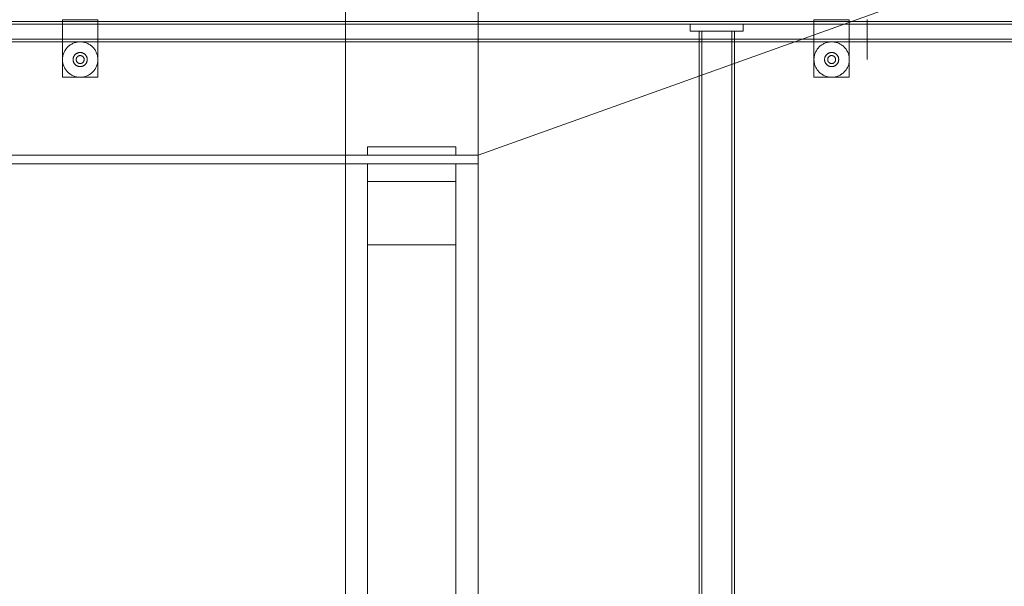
# Model space of a CAD drawing. Header units: millimetres. Extents: x -2233 to 65662, y -50530 to 6847.
# Tile 629 of 656: x 25432 to 26545, y 572 to 1213. Entities that reach past the tile are written whole.
import ezdxf

# ---------------------------------------------------------------- set-up
doc = ezdxf.new("R2010")
doc.units = ezdxf.units.MM
for name, color, linetype, lineweight in [('COTAS_P', 1, 'Continuous', 0), ('lateral_briquetadora', 7, 'Continuous', 0), ('lateral_C05', 7, 'Continuous', 0)]:
    doc.layers.add(name, color=color, linetype=linetype, lineweight=lineweight)
doc.dimstyles.new('R19_100', dxfattribs={"dimtxt": 250, "dimasz": 150, "dimexe": 150, "dimexo": 80, "dimgap": 100, "dimtad": 1, "dimtih": 1, "dimtoh": 1, "dimdsep": 46, "dimcen": 0.09, "dimadec": 0, "dimazin": 0, "dimtfac": 1, "dimtdec": 4, "dimtofl": 0, "dimtmove": 0, "dimatfit": 3, "dimfxl": 1, "dimtolj": 1, "dimtzin": 0, "dimarcsym": 0})

# ---------------------------------------------------------------- blocks, each defined once
blk = doc.blocks.new('DIM_R32_10')
at = {"layer": 'COTAS_P'}
for p, q in [((40140.5, 4243.9), (39984.7, 4259.8)), ((26530.5, 1633.9), (40140.5, 4243.9)), ((40140.5, 4243.9), (40001.7, 4171.4)), ((40310, 3360), (40140.5, 4243.9)), ((26530.5, 1633.9), (26669.3, 1706.3)), ((26700, 750), (26530.5, 1633.9)), ((26530.5, 1633.9), (26686.3, 1617.9))]:
    blk.add_line(p, q, dxfattribs=at)
blk.add_text('13858 P', height=250, rotation=10.8559, dxfattribs=at).set_placement((33316.7, 3037.1))

msp = doc.modelspace()

# ---------------------------------------------------------------- linework, layer by layer
at = {"layer": 'lateral_briquetadora'}
for p, q in [((26520.067, 1264), (25950.067, 1060)), ((25950.067, 1060), (25950.067, 1264)), ((25800.067, 1060), (25800.067, 1240)), ((25950.067, 1060), (25950.067, 1240)), ((23750.067, 1060), (25950.067, 1060)), ((23900.067, 1060), (25800.067, 1060)), ((25800.067, 1050), (25800.067, 1060)), ((25800.067, 1060), (25950.067, 1060)), ((25825.067, 1060), (25825.067, 1069.143)), ((25825.067, 1069.143), (25925.067, 1069.143)), ((25825.067, 1060), (25925.067, 1060)), ((25925.067, 1060), (25925.067, 1069.143)), ((25950.067, 20), (25950.067, 1060)), ((25950.067, 1050), (25950.067, 1060)), ((23900.067, 1050), (25800.067, 1050)), ((25800.067, 20), (25800.067, 1050)), ((25800.067, 1050), (25950.067, 1050)), ((25825.067, 305.038), (25825.067, 1050)), ((25825.067, 1050), (25925.067, 1050)), ((25825.067, 1050), (25825.067, 1030)), ((25825.067, 1050), (25825.067, 243.475)), ((25925.067, 305.038), (25925.067, 1050)), ((25925.067, 1050), (25925.067, 1030)), ((25925.067, 1050), (25925.067, 243.475)), ((25950.067, 20), (25950.067, 1050)), ((25825.067, 1030), (25925.067, 1030)), ((25825.067, 137.184), (25825.067, 958.693)), ((25825.067, 958.693), (25925.067, 958.693)), ((25825.067, 958.693), (25825.067, 115.739)), ((25925.067, 137.184), (25925.067, 958.693)), ((25925.067, 958.693), (25925.067, 115.739))]:
    msp.add_line(p, q, dxfattribs=at)
at = {"layer": 'lateral_C05'}
for p, q in [((24310.067, 1211), (26690.067, 1211)), ((24310.067, 1208), (26690.067, 1208)), ((25480.067, 1148), (25480.067, 1213)), ((25480.067, 1213), (25520.067, 1213)), ((25520.067, 1148), (25520.067, 1213)), ((26190.067, 1200), (26190.067, 1208)), ((26190.067, 1208), (26250.067, 1208)), ((26250.067, 1200), (26250.067, 1208)), ((26330.067, 1148), (26330.067, 1213)), ((26330.067, 1213), (26370.067, 1213)), ((26370.067, 1148), (26370.067, 1213)), ((26390.067, 1210.291), (26390.067, 1213.094)), ((26390.067, 1207.528), (26390.067, 1210.291)), ((26390.067, 1204.81), (26390.067, 1207.528)), ((26390.067, 1202.145), (26390.067, 1204.81)), ((26190.067, 1200), (26250.067, 1200)), ((26200.067, 8), (26200.067, 1200)), ((26200.067, 1200), (26240.067, 1200)), ((26237.067, 1200), (26203.067, 1200)), ((26203.067, 1200), (26203.067, 8)), ((26237.067, 1200), (26237.067, 8)), ((26240.067, 8), (26240.067, 1200)), ((26390.067, 1199.54), (26390.067, 1202.145)), ((26390.067, 1197), (26390.067, 1199.54)), ((26390.067, 1194.532), (26390.067, 1197)), ((26390.067, 1192.143), (26390.067, 1194.532)), ((26390.067, 1189.838), (26390.067, 1192.143)), ((24250.067, 1191), (26750.067, 1191)), ((24250.067, 1188), (26750.067, 1188)), ((25484.431, 1180.47), (25485.072, 1181.234)), ((25485.072, 1181.234), (25485.75, 1181.965)), ((25485.75, 1181.965), (25486.464, 1182.661)), ((25486.464, 1182.661), (25487.212, 1183.321)), ((25487.212, 1183.321), (25487.991, 1183.943)), ((25487.991, 1183.943), (25488.801, 1184.525)), ((25488.801, 1184.525), (25489.639, 1185.066)), ((25489.639, 1185.066), (25490.502, 1185.564)), ((25490.502, 1185.564), (25491.39, 1186.019)), ((25491.39, 1186.019), (25492.299, 1186.43)), ((25492.299, 1186.43), (25493.227, 1186.794)), ((25493.227, 1186.794), (25494.172, 1187.111)), ((25494.172, 1187.111), (25495.132, 1187.382)), ((25495.132, 1187.382), (25496.105, 1187.603)), ((25496.105, 1187.603), (25497.087, 1187.777)), ((25497.087, 1187.777), (25498.076, 1187.901)), ((25498.076, 1187.901), (25499.071, 1187.975)), ((25500.067, 1188), (25499.071, 1187.975)), ((25500.067, 1188), (25501.064, 1187.975)), ((25501.064, 1187.975), (25502.059, 1187.901)), ((25502.059, 1187.901), (25503.048, 1187.777)), ((25503.048, 1187.777), (25504.03, 1187.603)), ((25504.03, 1187.603), (25505.003, 1187.382)), ((25505.003, 1187.382), (25505.963, 1187.111)), ((25505.963, 1187.111), (25506.908, 1186.794)), ((25506.908, 1186.794), (25507.836, 1186.43)), ((25507.836, 1186.43), (25508.745, 1186.019)), ((25508.745, 1186.019), (25509.633, 1185.564)), ((25509.633, 1185.564), (25510.496, 1185.066)), ((25510.496, 1185.066), (25511.334, 1184.525)), ((25511.334, 1184.525), (25512.144, 1183.943)), ((25512.144, 1183.943), (25512.923, 1183.321)), ((25512.923, 1183.321), (25513.671, 1182.661)), ((25513.671, 1182.661), (25514.385, 1181.965)), ((25514.385, 1181.965), (25515.063, 1181.234)), ((25515.063, 1181.234), (25515.704, 1180.47)), ((26334.431, 1180.47), (26335.072, 1181.234)), ((26335.072, 1181.234), (26335.75, 1181.965)), ((26335.75, 1181.965), (26336.464, 1182.661)), ((26336.464, 1182.661), (26337.212, 1183.321)), ((26337.212, 1183.321), (26337.991, 1183.943)), ((26337.991, 1183.943), (26338.801, 1184.525)), ((26338.801, 1184.525), (26339.639, 1185.066)), ((26339.639, 1185.066), (26340.502, 1185.564)), ((26340.502, 1185.564), (26341.39, 1186.019)), ((26341.39, 1186.019), (26342.299, 1186.43)), ((26342.299, 1186.43), (26343.227, 1186.794)), ((26343.227, 1186.794), (26344.172, 1187.111)), ((26344.172, 1187.111), (26345.132, 1187.382)), ((26345.132, 1187.382), (26346.105, 1187.603)), ((26346.105, 1187.603), (26347.087, 1187.777)), ((26347.087, 1187.777), (26348.076, 1187.901)), ((26348.076, 1187.901), (26349.071, 1187.975)), ((26350.067, 1188), (26349.071, 1187.975)), ((26350.067, 1188), (26351.064, 1187.975)), ((26351.064, 1187.975), (26352.059, 1187.901)), ((26352.059, 1187.901), (26353.048, 1187.777)), ((26353.048, 1187.777), (26354.03, 1187.603)), ((26354.03, 1187.603), (26355.003, 1187.382)), ((26355.003, 1187.382), (26355.963, 1187.111)), ((26355.963, 1187.111), (26356.908, 1186.794)), ((26356.908, 1186.794), (26357.836, 1186.43)), ((26357.836, 1186.43), (26358.745, 1186.019)), ((26358.745, 1186.019), (26359.633, 1185.564)), ((26359.633, 1185.564), (26360.496, 1185.066)), ((26360.496, 1185.066), (26361.334, 1184.525)), ((26361.334, 1184.525), (26362.144, 1183.943)), ((26362.144, 1183.943), (26362.923, 1183.321)), ((26362.923, 1183.321), (26363.671, 1182.661)), ((26363.671, 1182.661), (26364.385, 1181.965)), ((26364.385, 1181.965), (26365.063, 1181.234)), ((26365.063, 1181.234), (26365.704, 1180.47)), ((26390.067, 1187.622), (26390.067, 1189.838)), ((26390.067, 1185.502), (26390.067, 1187.622)), ((26390.067, 1183.483), (26390.067, 1185.502)), ((26390.067, 1181.569), (26390.067, 1183.483)), ((26390.067, 1179.766), (26390.067, 1181.569)), ((25480.074, 1168.499), (25480.123, 1169.495)), ((25480.123, 1169.495), (25480.223, 1170.487)), ((25480.223, 1170.487), (25480.371, 1171.473)), ((25480.371, 1171.473), (25480.569, 1172.45)), ((25480.569, 1172.45), (25480.815, 1173.417)), ((25480.815, 1173.417), (25481.109, 1174.37)), ((25481.109, 1174.37), (25481.45, 1175.307)), ((25481.45, 1175.307), (25481.837, 1176.226)), ((25481.837, 1176.226), (25482.27, 1177.124)), ((25482.27, 1177.124), (25482.747, 1178)), ((25482.747, 1178), (25483.267, 1178.851)), ((25483.267, 1178.851), (25483.829, 1179.675)), ((25483.829, 1179.675), (25484.431, 1180.47)), ((25492.189, 1169.389), (25492.268, 1169.78)), ((25492.268, 1169.78), (25492.366, 1170.167)), ((25492.366, 1170.167), (25492.484, 1170.548)), ((25492.484, 1170.548), (25492.62, 1170.923)), ((25492.62, 1170.923), (25492.775, 1171.29)), ((25492.775, 1171.29), (25492.949, 1171.65)), ((25492.949, 1171.65), (25493.139, 1172)), ((25493.139, 1172), (25493.347, 1172.34)), ((25493.347, 1172.34), (25493.572, 1172.67)), ((25493.572, 1172.67), (25493.813, 1172.988)), ((25493.813, 1172.988), (25494.069, 1173.293)), ((25494.069, 1173.293), (25494.341, 1173.586)), ((25494.341, 1173.586), (25494.626, 1173.864)), ((25494.626, 1173.864), (25494.925, 1174.128)), ((25494.925, 1174.128), (25495.237, 1174.377)), ((25495.237, 1174.377), (25495.561, 1174.61)), ((25495.561, 1174.61), (25495.896, 1174.826)), ((25495.736, 1169.219), (25495.802, 1169.433)), ((25495.802, 1169.433), (25495.879, 1169.644)), ((25495.879, 1169.644), (25495.966, 1169.851)), ((25495.896, 1174.826), (25496.241, 1175.026)), ((25495.966, 1169.851), (25496.063, 1170.053)), ((25496.063, 1170.053), (25496.17, 1170.25)), ((25496.17, 1170.25), (25496.287, 1170.441)), ((25496.241, 1175.026), (25496.596, 1175.208)), ((25496.287, 1170.441), (25496.414, 1170.627)), ((25496.414, 1170.627), (25496.549, 1170.806)), ((25496.549, 1170.806), (25496.693, 1170.978)), ((25496.596, 1175.208), (25496.96, 1175.372)), ((25496.693, 1170.978), (25496.846, 1171.142)), ((25496.846, 1171.142), (25497.007, 1171.299)), ((25496.96, 1175.372), (25497.331, 1175.518)), ((25497.007, 1171.299), (25497.175, 1171.447)), ((25497.175, 1171.447), (25497.35, 1171.587)), ((25497.331, 1175.518), (25497.709, 1175.645)), ((25497.35, 1171.587), (25497.533, 1171.718)), ((25497.533, 1171.718), (25497.721, 1171.84)), ((25497.709, 1175.645), (25498.093, 1175.753)), ((25497.721, 1171.84), (25497.915, 1171.952)), ((25497.915, 1171.952), (25498.115, 1172.054)), ((25498.093, 1175.753), (25498.482, 1175.841)), ((25498.115, 1172.054), (25498.32, 1172.147)), ((25498.32, 1172.147), (25498.528, 1172.229)), ((25498.482, 1175.841), (25498.875, 1175.911)), ((25498.528, 1172.229), (25498.741, 1172.3)), ((25498.741, 1172.3), (25498.957, 1172.361)), ((25498.875, 1175.911), (25499.271, 1175.96)), ((25498.957, 1172.361), (25499.176, 1172.411)), ((25499.176, 1172.411), (25499.397, 1172.45)), ((25499.271, 1175.96), (25499.669, 1175.99)), ((25499.397, 1172.45), (25499.619, 1172.478)), ((25499.619, 1172.478), (25499.843, 1172.494)), ((25500.067, 1176), (25499.669, 1175.99)), ((25500.067, 1172.5), (25499.843, 1172.494)), ((25500.067, 1176), (25500.466, 1175.99)), ((25500.067, 1172.5), (25500.292, 1172.494)), ((25500.292, 1172.494), (25500.516, 1172.478)), ((25500.466, 1175.99), (25500.864, 1175.96)), ((25500.516, 1172.478), (25500.738, 1172.45)), ((25500.738, 1172.45), (25500.959, 1172.411)), ((25500.864, 1175.96), (25501.26, 1175.911)), ((25500.959, 1172.411), (25501.178, 1172.361)), ((25501.178, 1172.361), (25501.394, 1172.3)), ((25501.26, 1175.911), (25501.653, 1175.841)), ((25501.394, 1172.3), (25501.607, 1172.229)), ((25501.607, 1172.229), (25501.815, 1172.147)), ((25501.653, 1175.841), (25502.042, 1175.753)), ((25501.815, 1172.147), (25502.02, 1172.054)), ((25502.02, 1172.054), (25502.22, 1171.952)), ((25502.042, 1175.753), (25502.426, 1175.645)), ((25502.22, 1171.952), (25502.414, 1171.84)), ((25502.414, 1171.84), (25502.602, 1171.718)), ((25502.426, 1175.645), (25502.804, 1175.518)), ((25502.602, 1171.718), (25502.785, 1171.587)), ((25502.785, 1171.587), (25502.96, 1171.447)), ((25502.804, 1175.518), (25503.175, 1175.372)), ((25502.96, 1171.447), (25503.128, 1171.299)), ((25503.128, 1171.299), (25503.289, 1171.142)), ((25503.175, 1175.372), (25503.539, 1175.208)), ((25503.289, 1171.142), (25503.442, 1170.978)), ((25503.442, 1170.978), (25503.586, 1170.806)), ((25503.539, 1175.208), (25503.894, 1175.026)), ((25503.586, 1170.806), (25503.721, 1170.627)), ((25503.721, 1170.627), (25503.848, 1170.441)), ((25503.848, 1170.441), (25503.965, 1170.25)), ((25503.894, 1175.026), (25504.239, 1174.826)), ((25503.965, 1170.25), (25504.072, 1170.053)), ((25504.072, 1170.053), (25504.169, 1169.851)), ((25504.169, 1169.851), (25504.256, 1169.644)), ((25504.239, 1174.826), (25504.574, 1174.61)), ((25504.256, 1169.644), (25504.333, 1169.433)), ((25504.333, 1169.433), (25504.399, 1169.219)), ((25504.574, 1174.61), (25504.898, 1174.377)), ((25504.898, 1174.377), (25505.21, 1174.128)), ((25505.21, 1174.128), (25505.509, 1173.864)), ((25505.509, 1173.864), (25505.794, 1173.586)), ((25505.794, 1173.586), (25506.066, 1173.293)), ((25506.066, 1173.293), (25506.322, 1172.988)), ((25506.322, 1172.988), (25506.563, 1172.67)), ((25506.563, 1172.67), (25506.788, 1172.34)), ((25506.788, 1172.34), (25506.996, 1172)), ((25506.996, 1172), (25507.186, 1171.65)), ((25507.186, 1171.65), (25507.36, 1171.29)), ((25507.36, 1171.29), (25507.514, 1170.923)), ((25507.514, 1170.923), (25507.651, 1170.548)), ((25507.651, 1170.548), (25507.768, 1170.167)), ((25507.768, 1170.167), (25507.867, 1169.78)), ((25507.867, 1169.78), (25507.946, 1169.389)), ((25515.704, 1180.47), (25516.306, 1179.675)), ((25516.306, 1179.675), (25516.868, 1178.851)), ((25516.868, 1178.851), (25517.388, 1178)), ((25517.388, 1178), (25517.865, 1177.124)), ((25517.865, 1177.124), (25518.298, 1176.226)), ((25518.298, 1176.226), (25518.685, 1175.307)), ((25518.685, 1175.307), (25519.026, 1174.37)), ((25519.026, 1174.37), (25519.32, 1173.417)), ((25519.32, 1173.417), (25519.566, 1172.45)), ((25519.566, 1172.45), (25519.764, 1171.473)), ((25519.764, 1171.473), (25519.912, 1170.487)), ((25519.912, 1170.487), (25520.012, 1169.495)), ((25520.012, 1169.495), (25520.061, 1168.499)), ((26330.074, 1168.499), (26330.123, 1169.495)), ((26330.123, 1169.495), (26330.223, 1170.487)), ((26330.223, 1170.487), (26330.371, 1171.473)), ((26330.371, 1171.473), (26330.569, 1172.45)), ((26330.569, 1172.45), (26330.815, 1173.417)), ((26330.815, 1173.417), (26331.109, 1174.37)), ((26331.109, 1174.37), (26331.45, 1175.307)), ((26331.45, 1175.307), (26331.837, 1176.226)), ((26331.837, 1176.226), (26332.27, 1177.124)), ((26332.27, 1177.124), (26332.747, 1178)), ((26332.747, 1178), (26333.267, 1178.851)), ((26333.267, 1178.851), (26333.829, 1179.675)), ((26333.829, 1179.675), (26334.431, 1180.47)), ((26342.189, 1169.389), (26342.268, 1169.78)), ((26342.268, 1169.78), (26342.366, 1170.167)), ((26342.366, 1170.167), (26342.484, 1170.548)), ((26342.484, 1170.548), (26342.62, 1170.923)), ((26342.62, 1170.923), (26342.775, 1171.29)), ((26342.775, 1171.29), (26342.949, 1171.65)), ((26342.949, 1171.65), (26343.139, 1172)), ((26343.139, 1172), (26343.347, 1172.34)), ((26343.347, 1172.34), (26343.572, 1172.67)), ((26343.572, 1172.67), (26343.813, 1172.988)), ((26343.813, 1172.988), (26344.069, 1173.293)), ((26344.069, 1173.293), (26344.341, 1173.586)), ((26344.341, 1173.586), (26344.626, 1173.864)), ((26344.626, 1173.864), (26344.925, 1174.128)), ((26344.925, 1174.128), (26345.237, 1174.377)), ((26345.237, 1174.377), (26345.561, 1174.61)), ((26345.561, 1174.61), (26345.896, 1174.826)), ((26345.736, 1169.219), (26345.802, 1169.433)), ((26345.802, 1169.433), (26345.879, 1169.644)), ((26345.879, 1169.644), (26345.966, 1169.851)), ((26345.896, 1174.826), (26346.241, 1175.026)), ((26345.966, 1169.851), (26346.063, 1170.053)), ((26346.063, 1170.053), (26346.17, 1170.25)), ((26346.17, 1170.25), (26346.287, 1170.441)), ((26346.241, 1175.026), (26346.596, 1175.208)), ((26346.287, 1170.441), (26346.414, 1170.627)), ((26346.414, 1170.627), (26346.549, 1170.806)), ((26346.549, 1170.806), (26346.693, 1170.978)), ((26346.596, 1175.208), (26346.96, 1175.372)), ((26346.693, 1170.978), (26346.846, 1171.142)), ((26346.846, 1171.142), (26347.007, 1171.299)), ((26346.96, 1175.372), (26347.331, 1175.518)), ((26347.007, 1171.299), (26347.175, 1171.447)), ((26347.175, 1171.447), (26347.35, 1171.587)), ((26347.331, 1175.518), (26347.709, 1175.645)), ((26347.35, 1171.587), (26347.533, 1171.718)), ((26347.533, 1171.718), (26347.721, 1171.84)), ((26347.709, 1175.645), (26348.093, 1175.753)), ((26347.721, 1171.84), (26347.915, 1171.952)), ((26347.915, 1171.952), (26348.115, 1172.054)), ((26348.093, 1175.753), (26348.482, 1175.841)), ((26348.115, 1172.054), (26348.32, 1172.147)), ((26348.32, 1172.147), (26348.528, 1172.229)), ((26348.482, 1175.841), (26348.875, 1175.911)), ((26348.528, 1172.229), (26348.741, 1172.3)), ((26348.741, 1172.3), (26348.957, 1172.361)), ((26348.875, 1175.911), (26349.271, 1175.96)), ((26348.957, 1172.361), (26349.176, 1172.411)), ((26349.176, 1172.411), (26349.397, 1172.45)), ((26349.271, 1175.96), (26349.669, 1175.99)), ((26349.397, 1172.45), (26349.619, 1172.478)), ((26349.619, 1172.478), (26349.843, 1172.494)), ((26350.067, 1176), (26349.669, 1175.99)), ((26350.067, 1172.5), (26349.843, 1172.494)), ((26350.067, 1176), (26350.466, 1175.99)), ((26350.067, 1172.5), (26350.292, 1172.494)), ((26350.292, 1172.494), (26350.516, 1172.478)), ((26350.466, 1175.99), (26350.864, 1175.96)), ((26350.516, 1172.478), (26350.738, 1172.45)), ((26350.738, 1172.45), (26350.959, 1172.411)), ((26350.864, 1175.96), (26351.26, 1175.911)), ((26350.959, 1172.411), (26351.178, 1172.361)), ((26351.178, 1172.361), (26351.394, 1172.3)), ((26351.26, 1175.911), (26351.653, 1175.841)), ((26351.394, 1172.3), (26351.607, 1172.229)), ((26351.607, 1172.229), (26351.815, 1172.147)), ((26351.653, 1175.841), (26352.042, 1175.753)), ((26351.815, 1172.147), (26352.02, 1172.054)), ((26352.02, 1172.054), (26352.22, 1171.952)), ((26352.042, 1175.753), (26352.426, 1175.645)), ((26352.22, 1171.952), (26352.414, 1171.84)), ((26352.414, 1171.84), (26352.602, 1171.718)), ((26352.426, 1175.645), (26352.804, 1175.518)), ((26352.602, 1171.718), (26352.785, 1171.587)), ((26352.785, 1171.587), (26352.96, 1171.447)), ((26352.804, 1175.518), (26353.175, 1175.372)), ((26352.96, 1171.447), (26353.128, 1171.299)), ((26353.128, 1171.299), (26353.289, 1171.142)), ((26353.175, 1175.372), (26353.539, 1175.208)), ((26353.289, 1171.142), (26353.442, 1170.978)), ((26353.442, 1170.978), (26353.586, 1170.806)), ((26353.539, 1175.208), (26353.894, 1175.026)), ((26353.586, 1170.806), (26353.721, 1170.627)), ((26353.721, 1170.627), (26353.848, 1170.441)), ((26353.848, 1170.441), (26353.965, 1170.25)), ((26353.894, 1175.026), (26354.239, 1174.826)), ((26353.965, 1170.25), (26354.072, 1170.053)), ((26354.072, 1170.053), (26354.169, 1169.851)), ((26354.169, 1169.851), (26354.256, 1169.644)), ((26354.239, 1174.826), (26354.574, 1174.61)), ((26354.256, 1169.644), (26354.333, 1169.433)), ((26354.333, 1169.433), (26354.399, 1169.219)), ((26354.574, 1174.61), (26354.898, 1174.377)), ((26354.898, 1174.377), (26355.21, 1174.128)), ((26355.21, 1174.128), (26355.509, 1173.864)), ((26355.509, 1173.864), (26355.794, 1173.586)), ((26355.794, 1173.586), (26356.066, 1173.293)), ((26356.066, 1173.293), (26356.322, 1172.988)), ((26356.322, 1172.988), (26356.563, 1172.67)), ((26356.563, 1172.67), (26356.788, 1172.34)), ((26356.788, 1172.34), (26356.996, 1172)), ((26356.996, 1172), (26357.186, 1171.65)), ((26357.186, 1171.65), (26357.36, 1171.29)), ((26357.36, 1171.29), (26357.514, 1170.923)), ((26357.514, 1170.923), (26357.651, 1170.548)), ((26357.651, 1170.548), (26357.768, 1170.167)), ((26357.768, 1170.167), (26357.867, 1169.78)), ((26357.867, 1169.78), (26357.946, 1169.389)), ((26365.704, 1180.47), (26366.306, 1179.675)), ((26366.306, 1179.675), (26366.868, 1178.851)), ((26366.868, 1178.851), (26367.388, 1178)), ((26367.388, 1178), (26367.865, 1177.124)), ((26367.865, 1177.124), (26368.298, 1176.226)), ((26368.298, 1176.226), (26368.685, 1175.307)), ((26368.685, 1175.307), (26369.026, 1174.37)), ((26369.026, 1174.37), (26369.32, 1173.417)), ((26369.32, 1173.417), (26369.566, 1172.45)), ((26369.566, 1172.45), (26369.764, 1171.473)), ((26369.764, 1171.473), (26369.912, 1170.487)), ((26369.912, 1170.487), (26370.012, 1169.495)), ((26370.012, 1169.495), (26370.061, 1168.499)), ((26390.067, 1178.078), (26390.067, 1179.766)), ((26390.067, 1176.509), (26390.067, 1178.078)), ((26390.067, 1175.063), (26390.067, 1176.509)), ((26390.067, 1173.744), (26390.067, 1175.063)), ((26390.067, 1172.554), (26390.067, 1173.744)), ((26390.067, 1171.498), (26390.067, 1172.554)), ((26390.067, 1170.577), (26390.067, 1171.498)), ((26390.067, 1169.794), (26390.067, 1170.577)), ((26390.067, 1169.15), (26390.067, 1169.794)), ((25480.074, 1167.501), (25480.074, 1168.499)), ((25480.123, 1166.505), (25480.074, 1167.501)), ((25480.223, 1165.513), (25480.123, 1166.505)), ((25480.371, 1164.527), (25480.223, 1165.513)), ((25480.569, 1163.55), (25480.371, 1164.527)), ((25480.815, 1162.583), (25480.569, 1163.55)), ((25481.109, 1161.63), (25480.815, 1162.583)), ((25481.45, 1160.693), (25481.109, 1161.63)), ((25481.837, 1159.774), (25481.45, 1160.693)), ((25482.27, 1158.876), (25481.837, 1159.774)), ((25482.747, 1158), (25482.27, 1158.876)), ((25492.07, 1168.199), (25492.09, 1168.598)), ((25492.07, 1167.801), (25492.07, 1168.199)), ((25492.09, 1167.402), (25492.07, 1167.801)), ((25492.09, 1168.598), (25492.13, 1168.995)), ((25492.13, 1167.005), (25492.09, 1167.402)), ((25492.13, 1168.995), (25492.189, 1169.389)), ((25492.189, 1166.611), (25492.13, 1167.005)), ((25492.268, 1166.22), (25492.189, 1166.611)), ((25492.366, 1165.833), (25492.268, 1166.22)), ((25492.484, 1165.452), (25492.366, 1165.833)), ((25492.62, 1165.077), (25492.484, 1165.452)), ((25492.775, 1164.71), (25492.62, 1165.077)), ((25492.949, 1164.35), (25492.775, 1164.71)), ((25493.139, 1164), (25492.949, 1164.35)), ((25493.347, 1163.66), (25493.139, 1164)), ((25493.572, 1163.33), (25493.347, 1163.66)), ((25493.813, 1163.012), (25493.572, 1163.33)), ((25494.069, 1162.707), (25493.813, 1163.012)), ((25494.341, 1162.414), (25494.069, 1162.707)), ((25494.626, 1162.136), (25494.341, 1162.414)), ((25494.925, 1161.872), (25494.626, 1162.136)), ((25495.237, 1161.623), (25494.925, 1161.872)), ((25495.561, 1161.39), (25495.237, 1161.623)), ((25495.896, 1161.174), (25495.561, 1161.39)), ((25495.569, 1168.112), (25495.58, 1168.336)), ((25495.569, 1167.888), (25495.569, 1168.112)), ((25495.58, 1167.664), (25495.569, 1167.888)), ((25495.58, 1168.336), (25495.602, 1168.56)), ((25495.602, 1167.44), (25495.58, 1167.664)), ((25495.602, 1168.56), (25495.636, 1168.781)), ((25495.636, 1167.219), (25495.602, 1167.44)), ((25495.636, 1168.781), (25495.68, 1169.001)), ((25495.68, 1166.999), (25495.636, 1167.219)), ((25495.68, 1169.001), (25495.736, 1169.219)), ((25495.736, 1166.781), (25495.68, 1166.999)), ((25495.802, 1166.567), (25495.736, 1166.781)), ((25495.879, 1166.356), (25495.802, 1166.567)), ((25495.966, 1166.149), (25495.879, 1166.356)), ((25496.241, 1160.974), (25495.896, 1161.174)), ((25496.063, 1165.947), (25495.966, 1166.149)), ((25496.17, 1165.75), (25496.063, 1165.947)), ((25496.287, 1165.559), (25496.17, 1165.75)), ((25496.596, 1160.792), (25496.241, 1160.974)), ((25496.414, 1165.373), (25496.287, 1165.559)), ((25496.549, 1165.194), (25496.414, 1165.373)), ((25496.693, 1165.022), (25496.549, 1165.194)), ((25496.96, 1160.628), (25496.596, 1160.792)), ((25496.846, 1164.858), (25496.693, 1165.022)), ((25497.007, 1164.701), (25496.846, 1164.858)), ((25497.331, 1160.482), (25496.96, 1160.628)), ((25497.175, 1164.553), (25497.007, 1164.701)), ((25497.35, 1164.413), (25497.175, 1164.553)), ((25497.709, 1160.355), (25497.331, 1160.482)), ((25497.533, 1164.282), (25497.35, 1164.413)), ((25497.721, 1164.16), (25497.533, 1164.282)), ((25498.093, 1160.247), (25497.709, 1160.355)), ((25497.915, 1164.048), (25497.721, 1164.16)), ((25498.115, 1163.946), (25497.915, 1164.048)), ((25498.482, 1160.159), (25498.093, 1160.247)), ((25498.32, 1163.853), (25498.115, 1163.946)), ((25498.528, 1163.771), (25498.32, 1163.853)), ((25498.875, 1160.089), (25498.482, 1160.159)), ((25498.741, 1163.7), (25498.528, 1163.771)), ((25498.957, 1163.639), (25498.741, 1163.7)), ((25499.271, 1160.04), (25498.875, 1160.089)), ((25499.176, 1163.589), (25498.957, 1163.639)), ((25499.397, 1163.55), (25499.176, 1163.589)), ((25499.669, 1160.01), (25499.271, 1160.04)), ((25499.619, 1163.522), (25499.397, 1163.55)), ((25499.843, 1163.506), (25499.619, 1163.522)), ((25500.067, 1160), (25499.669, 1160.01)), ((25500.067, 1163.5), (25499.843, 1163.506)), ((25500.292, 1163.506), (25500.067, 1163.5)), ((25500.466, 1160.01), (25500.067, 1160)), ((25500.516, 1163.522), (25500.292, 1163.506)), ((25500.864, 1160.04), (25500.466, 1160.01)), ((25500.738, 1163.55), (25500.516, 1163.522)), ((25500.959, 1163.589), (25500.738, 1163.55)), ((25501.26, 1160.089), (25500.864, 1160.04)), ((25501.178, 1163.639), (25500.959, 1163.589)), ((25501.394, 1163.7), (25501.178, 1163.639)), ((25501.653, 1160.159), (25501.26, 1160.089)), ((25501.607, 1163.771), (25501.394, 1163.7)), ((25501.815, 1163.853), (25501.607, 1163.771)), ((25502.042, 1160.247), (25501.653, 1160.159)), ((25502.02, 1163.946), (25501.815, 1163.853)), ((25502.22, 1164.048), (25502.02, 1163.946)), ((25502.426, 1160.355), (25502.042, 1160.247)), ((25502.414, 1164.16), (25502.22, 1164.048)), ((25502.602, 1164.282), (25502.414, 1164.16)), ((25502.804, 1160.482), (25502.426, 1160.355)), ((25502.785, 1164.413), (25502.602, 1164.282)), ((25502.96, 1164.553), (25502.785, 1164.413)), ((25503.175, 1160.628), (25502.804, 1160.482)), ((25503.128, 1164.701), (25502.96, 1164.553)), ((25503.289, 1164.858), (25503.128, 1164.701)), ((25503.539, 1160.792), (25503.175, 1160.628)), ((25503.442, 1165.022), (25503.289, 1164.858)), ((25503.586, 1165.194), (25503.442, 1165.022)), ((25503.894, 1160.974), (25503.539, 1160.792)), ((25503.721, 1165.373), (25503.586, 1165.194)), ((25503.848, 1165.559), (25503.721, 1165.373)), ((25503.965, 1165.75), (25503.848, 1165.559)), ((25504.239, 1161.174), (25503.894, 1160.974)), ((25504.072, 1165.947), (25503.965, 1165.75)), ((25504.169, 1166.149), (25504.072, 1165.947)), ((25504.256, 1166.356), (25504.169, 1166.149)), ((25504.574, 1161.39), (25504.239, 1161.174)), ((25504.333, 1166.567), (25504.256, 1166.356)), ((25504.399, 1166.781), (25504.333, 1166.567)), ((25504.399, 1169.219), (25504.455, 1169.001)), ((25504.455, 1166.999), (25504.399, 1166.781)), ((25504.455, 1169.001), (25504.499, 1168.781)), ((25504.499, 1167.219), (25504.455, 1166.999)), ((25504.499, 1168.781), (25504.533, 1168.56)), ((25504.533, 1167.44), (25504.499, 1167.219)), ((25504.533, 1168.56), (25504.555, 1168.336)), ((25504.555, 1167.664), (25504.533, 1167.44)), ((25504.555, 1168.336), (25504.566, 1168.112)), ((25504.566, 1167.888), (25504.555, 1167.664)), ((25504.566, 1168.112), (25504.566, 1167.888)), ((25504.898, 1161.623), (25504.574, 1161.39)), ((25505.21, 1161.872), (25504.898, 1161.623)), ((25505.509, 1162.136), (25505.21, 1161.872)), ((25505.794, 1162.414), (25505.509, 1162.136)), ((25506.066, 1162.707), (25505.794, 1162.414)), ((25506.322, 1163.012), (25506.066, 1162.707)), ((25506.563, 1163.33), (25506.322, 1163.012)), ((25506.788, 1163.66), (25506.563, 1163.33)), ((25506.996, 1164), (25506.788, 1163.66)), ((25507.186, 1164.35), (25506.996, 1164)), ((25507.36, 1164.71), (25507.186, 1164.35)), ((25507.514, 1165.077), (25507.36, 1164.71)), ((25507.651, 1165.452), (25507.514, 1165.077)), ((25507.768, 1165.833), (25507.651, 1165.452)), ((25507.867, 1166.22), (25507.768, 1165.833)), ((25507.946, 1166.611), (25507.867, 1166.22)), ((25507.946, 1169.389), (25508.005, 1168.995)), ((25508.005, 1167.005), (25507.946, 1166.611)), ((25508.005, 1168.995), (25508.045, 1168.598)), ((25508.045, 1167.402), (25508.005, 1167.005)), ((25508.045, 1168.598), (25508.065, 1168.199)), ((25508.065, 1167.801), (25508.045, 1167.402)), ((25508.065, 1168.199), (25508.065, 1167.801)), ((25517.865, 1158.876), (25517.388, 1158)), ((25518.298, 1159.774), (25517.865, 1158.876)), ((25518.685, 1160.693), (25518.298, 1159.774)), ((25519.026, 1161.63), (25518.685, 1160.693)), ((25519.32, 1162.583), (25519.026, 1161.63)), ((25519.566, 1163.55), (25519.32, 1162.583)), ((25519.764, 1164.527), (25519.566, 1163.55)), ((25519.912, 1165.513), (25519.764, 1164.527)), ((25520.012, 1166.505), (25519.912, 1165.513)), ((25520.061, 1167.501), (25520.012, 1166.505)), ((25520.061, 1168.499), (25520.061, 1167.501)), ((26330.074, 1167.501), (26330.074, 1168.499)), ((26330.123, 1166.505), (26330.074, 1167.501)), ((26330.223, 1165.513), (26330.123, 1166.505)), ((26330.371, 1164.527), (26330.223, 1165.513)), ((26330.569, 1163.55), (26330.371, 1164.527)), ((26330.815, 1162.583), (26330.569, 1163.55)), ((26331.109, 1161.63), (26330.815, 1162.583)), ((26331.45, 1160.693), (26331.109, 1161.63)), ((26331.837, 1159.774), (26331.45, 1160.693)), ((26332.27, 1158.876), (26331.837, 1159.774)), ((26332.747, 1158), (26332.27, 1158.876)), ((26342.07, 1168.199), (26342.09, 1168.598)), ((26342.07, 1167.801), (26342.07, 1168.199)), ((26342.09, 1167.402), (26342.07, 1167.801)), ((26342.09, 1168.598), (26342.13, 1168.995)), ((26342.13, 1167.005), (26342.09, 1167.402)), ((26342.13, 1168.995), (26342.189, 1169.389)), ((26342.189, 1166.611), (26342.13, 1167.005)), ((26342.268, 1166.22), (26342.189, 1166.611)), ((26342.366, 1165.833), (26342.268, 1166.22)), ((26342.484, 1165.452), (26342.366, 1165.833)), ((26342.62, 1165.077), (26342.484, 1165.452)), ((26342.775, 1164.71), (26342.62, 1165.077)), ((26342.949, 1164.35), (26342.775, 1164.71)), ((26343.139, 1164), (26342.949, 1164.35)), ((26343.347, 1163.66), (26343.139, 1164)), ((26343.572, 1163.33), (26343.347, 1163.66)), ((26343.813, 1163.012), (26343.572, 1163.33)), ((26344.069, 1162.707), (26343.813, 1163.012)), ((26344.341, 1162.414), (26344.069, 1162.707)), ((26344.626, 1162.136), (26344.341, 1162.414)), ((26344.925, 1161.872), (26344.626, 1162.136)), ((26345.237, 1161.623), (26344.925, 1161.872)), ((26345.561, 1161.39), (26345.237, 1161.623)), ((26345.896, 1161.174), (26345.561, 1161.39)), ((26345.569, 1168.112), (26345.58, 1168.336)), ((26345.569, 1167.888), (26345.569, 1168.112)), ((26345.58, 1167.664), (26345.569, 1167.888)), ((26345.58, 1168.336), (26345.602, 1168.56)), ((26345.602, 1167.44), (26345.58, 1167.664)), ((26345.602, 1168.56), (26345.636, 1168.781)), ((26345.636, 1167.219), (26345.602, 1167.44)), ((26345.636, 1168.781), (26345.68, 1169.001)), ((26345.68, 1166.999), (26345.636, 1167.219)), ((26345.68, 1169.001), (26345.736, 1169.219)), ((26345.736, 1166.781), (26345.68, 1166.999)), ((26345.802, 1166.567), (26345.736, 1166.781)), ((26345.879, 1166.356), (26345.802, 1166.567)), ((26345.966, 1166.149), (26345.879, 1166.356)), ((26346.241, 1160.974), (26345.896, 1161.174)), ((26346.063, 1165.947), (26345.966, 1166.149)), ((26346.17, 1165.75), (26346.063, 1165.947)), ((26346.287, 1165.559), (26346.17, 1165.75)), ((26346.596, 1160.792), (26346.241, 1160.974)), ((26346.414, 1165.373), (26346.287, 1165.559)), ((26346.549, 1165.194), (26346.414, 1165.373)), ((26346.693, 1165.022), (26346.549, 1165.194)), ((26346.96, 1160.628), (26346.596, 1160.792)), ((26346.846, 1164.858), (26346.693, 1165.022)), ((26347.007, 1164.701), (26346.846, 1164.858)), ((26347.331, 1160.482), (26346.96, 1160.628)), ((26347.175, 1164.553), (26347.007, 1164.701)), ((26347.35, 1164.413), (26347.175, 1164.553)), ((26347.709, 1160.355), (26347.331, 1160.482)), ((26347.533, 1164.282), (26347.35, 1164.413)), ((26347.721, 1164.16), (26347.533, 1164.282)), ((26348.093, 1160.247), (26347.709, 1160.355)), ((26347.915, 1164.048), (26347.721, 1164.16)), ((26348.115, 1163.946), (26347.915, 1164.048)), ((26348.482, 1160.159), (26348.093, 1160.247)), ((26348.32, 1163.853), (26348.115, 1163.946)), ((26348.528, 1163.771), (26348.32, 1163.853)), ((26348.875, 1160.089), (26348.482, 1160.159)), ((26348.741, 1163.7), (26348.528, 1163.771)), ((26348.957, 1163.639), (26348.741, 1163.7)), ((26349.271, 1160.04), (26348.875, 1160.089)), ((26349.176, 1163.589), (26348.957, 1163.639)), ((26349.397, 1163.55), (26349.176, 1163.589)), ((26349.669, 1160.01), (26349.271, 1160.04)), ((26349.619, 1163.522), (26349.397, 1163.55)), ((26349.843, 1163.506), (26349.619, 1163.522)), ((26350.067, 1160), (26349.669, 1160.01)), ((26350.067, 1163.5), (26349.843, 1163.506)), ((26350.292, 1163.506), (26350.067, 1163.5)), ((26350.466, 1160.01), (26350.067, 1160)), ((26350.516, 1163.522), (26350.292, 1163.506)), ((26350.864, 1160.04), (26350.466, 1160.01)), ((26350.738, 1163.55), (26350.516, 1163.522)), ((26350.959, 1163.589), (26350.738, 1163.55)), ((26351.26, 1160.089), (26350.864, 1160.04)), ((26351.178, 1163.639), (26350.959, 1163.589)), ((26351.394, 1163.7), (26351.178, 1163.639)), ((26351.653, 1160.159), (26351.26, 1160.089)), ((26351.607, 1163.771), (26351.394, 1163.7)), ((26351.815, 1163.853), (26351.607, 1163.771)), ((26352.042, 1160.247), (26351.653, 1160.159)), ((26352.02, 1163.946), (26351.815, 1163.853)), ((26352.22, 1164.048), (26352.02, 1163.946)), ((26352.426, 1160.355), (26352.042, 1160.247)), ((26352.414, 1164.16), (26352.22, 1164.048)), ((26352.602, 1164.282), (26352.414, 1164.16)), ((26352.804, 1160.482), (26352.426, 1160.355)), ((26352.785, 1164.413), (26352.602, 1164.282)), ((26352.96, 1164.553), (26352.785, 1164.413)), ((26353.175, 1160.628), (26352.804, 1160.482)), ((26353.128, 1164.701), (26352.96, 1164.553)), ((26353.289, 1164.858), (26353.128, 1164.701)), ((26353.539, 1160.792), (26353.175, 1160.628)), ((26353.442, 1165.022), (26353.289, 1164.858)), ((26353.586, 1165.194), (26353.442, 1165.022)), ((26353.894, 1160.974), (26353.539, 1160.792)), ((26353.721, 1165.373), (26353.586, 1165.194)), ((26353.848, 1165.559), (26353.721, 1165.373)), ((26353.965, 1165.75), (26353.848, 1165.559)), ((26354.239, 1161.174), (26353.894, 1160.974)), ((26354.072, 1165.947), (26353.965, 1165.75)), ((26354.169, 1166.149), (26354.072, 1165.947)), ((26354.256, 1166.356), (26354.169, 1166.149)), ((26354.574, 1161.39), (26354.239, 1161.174)), ((26354.333, 1166.567), (26354.256, 1166.356)), ((26354.399, 1166.781), (26354.333, 1166.567)), ((26354.399, 1169.219), (26354.455, 1169.001)), ((26354.455, 1166.999), (26354.399, 1166.781)), ((26354.455, 1169.001), (26354.499, 1168.781)), ((26354.499, 1167.219), (26354.455, 1166.999)), ((26354.499, 1168.781), (26354.533, 1168.56)), ((26354.533, 1167.44), (26354.499, 1167.219)), ((26354.533, 1168.56), (26354.555, 1168.336)), ((26354.555, 1167.664), (26354.533, 1167.44)), ((26354.555, 1168.336), (26354.566, 1168.112)), ((26354.566, 1167.888), (26354.555, 1167.664)), ((26354.566, 1168.112), (26354.566, 1167.888)), ((26354.898, 1161.623), (26354.574, 1161.39)), ((26355.21, 1161.872), (26354.898, 1161.623)), ((26355.509, 1162.136), (26355.21, 1161.872)), ((26355.794, 1162.414), (26355.509, 1162.136)), ((26356.066, 1162.707), (26355.794, 1162.414)), ((26356.322, 1163.012), (26356.066, 1162.707)), ((26356.563, 1163.33), (26356.322, 1163.012)), ((26356.788, 1163.66), (26356.563, 1163.33)), ((26356.996, 1164), (26356.788, 1163.66)), ((26357.186, 1164.35), (26356.996, 1164)), ((26357.36, 1164.71), (26357.186, 1164.35)), ((26357.514, 1165.077), (26357.36, 1164.71)), ((26357.651, 1165.452), (26357.514, 1165.077)), ((26357.768, 1165.833), (26357.651, 1165.452)), ((26357.867, 1166.22), (26357.768, 1165.833)), ((26357.946, 1166.611), (26357.867, 1166.22)), ((26357.946, 1169.389), (26358.005, 1168.995)), ((26358.005, 1167.005), (26357.946, 1166.611)), ((26358.005, 1168.995), (26358.045, 1168.598)), ((26358.045, 1167.402), (26358.005, 1167.005)), ((26358.045, 1168.598), (26358.065, 1168.199)), ((26358.065, 1167.801), (26358.045, 1167.402)), ((26358.065, 1168.199), (26358.065, 1167.801)), ((26367.865, 1158.876), (26367.388, 1158)), ((26368.298, 1159.774), (26367.865, 1158.876)), ((26368.685, 1160.693), (26368.298, 1159.774)), ((26369.026, 1161.63), (26368.685, 1160.693)), ((26369.32, 1162.583), (26369.026, 1161.63)), ((26369.566, 1163.55), (26369.32, 1162.583)), ((26369.764, 1164.527), (26369.566, 1163.55)), ((26369.912, 1165.513), (26369.764, 1164.527)), ((26370.012, 1166.505), (26369.912, 1165.513)), ((26370.061, 1167.501), (26370.012, 1166.505)), ((26370.061, 1168.499), (26370.061, 1167.501)), ((26390.067, 1168.648), (26390.067, 1169.15)), ((26390.067, 1168.288), (26390.067, 1168.648)), ((26390.067, 1168.072), (26390.067, 1168.288)), ((26390.067, 1168), (26390.067, 1168.072)), ((25480.067, 1148), (25520.067, 1148)), ((25483.267, 1157.149), (25482.747, 1158)), ((25483.829, 1156.325), (25483.267, 1157.149)), ((25484.431, 1155.53), (25483.829, 1156.325)), ((25485.072, 1154.766), (25484.431, 1155.53)), ((25485.75, 1154.035), (25485.072, 1154.766)), ((25486.464, 1153.339), (25485.75, 1154.035)), ((25487.212, 1152.679), (25486.464, 1153.339)), ((25487.991, 1152.057), (25487.212, 1152.679)), ((25488.801, 1151.475), (25487.991, 1152.057)), ((25489.639, 1150.934), (25488.801, 1151.475)), ((25490.502, 1150.436), (25489.639, 1150.934)), ((25491.39, 1149.981), (25490.502, 1150.436)), ((25492.299, 1149.57), (25491.39, 1149.981)), ((25493.227, 1149.206), (25492.299, 1149.57)), ((25494.172, 1148.889), (25493.227, 1149.206)), ((25495.132, 1148.618), (25494.172, 1148.889)), ((25496.105, 1148.397), (25495.132, 1148.618)), ((25497.087, 1148.223), (25496.105, 1148.397)), ((25498.076, 1148.099), (25497.087, 1148.223)), ((25499.071, 1148.025), (25498.076, 1148.099)), ((25500.067, 1148), (25499.071, 1148.025)), ((25501.064, 1148.025), (25500.067, 1148)), ((25502.059, 1148.099), (25501.064, 1148.025)), ((25503.048, 1148.223), (25502.059, 1148.099)), ((25504.03, 1148.397), (25503.048, 1148.223)), ((25505.003, 1148.618), (25504.03, 1148.397)), ((25505.963, 1148.889), (25505.003, 1148.618)), ((25506.908, 1149.206), (25505.963, 1148.889)), ((25507.836, 1149.57), (25506.908, 1149.206)), ((25508.745, 1149.981), (25507.836, 1149.57)), ((25509.633, 1150.436), (25508.745, 1149.981)), ((25510.496, 1150.934), (25509.633, 1150.436)), ((25511.334, 1151.475), (25510.496, 1150.934)), ((25512.144, 1152.057), (25511.334, 1151.475)), ((25512.923, 1152.679), (25512.144, 1152.057)), ((25513.671, 1153.339), (25512.923, 1152.679)), ((25514.385, 1154.035), (25513.671, 1153.339)), ((25515.063, 1154.766), (25514.385, 1154.035)), ((25515.704, 1155.53), (25515.063, 1154.766)), ((25516.306, 1156.325), (25515.704, 1155.53)), ((25516.868, 1157.149), (25516.306, 1156.325)), ((25517.388, 1158), (25516.868, 1157.149)), ((26330.067, 1148), (26370.067, 1148)), ((26333.267, 1157.149), (26332.747, 1158)), ((26333.829, 1156.325), (26333.267, 1157.149)), ((26334.431, 1155.53), (26333.829, 1156.325)), ((26335.072, 1154.766), (26334.431, 1155.53)), ((26335.75, 1154.035), (26335.072, 1154.766)), ((26336.464, 1153.339), (26335.75, 1154.035)), ((26337.212, 1152.679), (26336.464, 1153.339)), ((26337.991, 1152.057), (26337.212, 1152.679)), ((26338.801, 1151.475), (26337.991, 1152.057)), ((26339.639, 1150.934), (26338.801, 1151.475)), ((26340.502, 1150.436), (26339.639, 1150.934)), ((26341.39, 1149.981), (26340.502, 1150.436)), ((26342.299, 1149.57), (26341.39, 1149.981)), ((26343.227, 1149.206), (26342.299, 1149.57)), ((26344.172, 1148.889), (26343.227, 1149.206)), ((26345.132, 1148.618), (26344.172, 1148.889)), ((26346.105, 1148.397), (26345.132, 1148.618)), ((26347.087, 1148.223), (26346.105, 1148.397)), ((26348.076, 1148.099), (26347.087, 1148.223)), ((26349.071, 1148.025), (26348.076, 1148.099)), ((26350.067, 1148), (26349.071, 1148.025)), ((26351.064, 1148.025), (26350.067, 1148)), ((26352.059, 1148.099), (26351.064, 1148.025)), ((26353.048, 1148.223), (26352.059, 1148.099)), ((26354.03, 1148.397), (26353.048, 1148.223)), ((26355.003, 1148.618), (26354.03, 1148.397)), ((26355.963, 1148.889), (26355.003, 1148.618)), ((26356.908, 1149.206), (26355.963, 1148.889)), ((26357.836, 1149.57), (26356.908, 1149.206)), ((26358.745, 1149.981), (26357.836, 1149.57)), ((26359.633, 1150.436), (26358.745, 1149.981)), ((26360.496, 1150.934), (26359.633, 1150.436)), ((26361.334, 1151.475), (26360.496, 1150.934)), ((26362.144, 1152.057), (26361.334, 1151.475)), ((26362.923, 1152.679), (26362.144, 1152.057)), ((26363.671, 1153.339), (26362.923, 1152.679)), ((26364.385, 1154.035), (26363.671, 1153.339)), ((26365.063, 1154.766), (26364.385, 1154.035)), ((26365.704, 1155.53), (26365.063, 1154.766)), ((26366.306, 1156.325), (26365.704, 1155.53)), ((26366.868, 1157.149), (26366.306, 1156.325)), ((26367.388, 1158), (26366.868, 1157.149))]:
    msp.add_line(p, q, dxfattribs=at)

# ---------------------------------------------------------------- dimensions: what is measured, and where the dimension line sits
at = {"layer": 'COTAS_P'}
dim = msp.add_aligned_dim(p1=(26700, 750), p2=(40310, 3360), distance=900, text='<> P', dimstyle='R19_100', dxfattribs=at)
dim.commit()
dim.dimension.update_dxf_attribs({"geometry": 'DIM_R32_10', "text_midpoint": (33335.495, 2938.894)})

doc.saveas('drawing.dxf')
